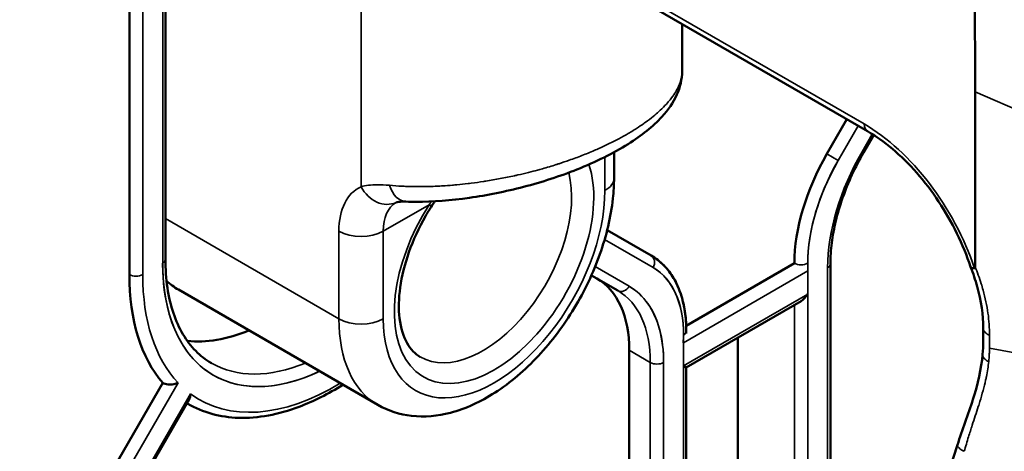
# Model space of a CAD drawing. Header units: millimetres. Extents: x 0 to 14369, y -869 to 2970.
# Tile 719 of 787: x 3793 to 3824, y 1807 to 1821. Entities that reach past the tile are written whole.
import ezdxf

# ---------------------------------------------------------------- set-up
doc = ezdxf.new("R2010")
doc.units = ezdxf.units.MM
doc.header["$LTSCALE"] = 10
doc.layers.add('Sichtbar (ISO)', color=7, linetype='Continuous', lineweight=50)
doc.layers.add('Sichtbar schmal (ISO)', color=7, linetype='Continuous', lineweight=35)

msp = doc.modelspace()

# ---------------------------------------------------------------- linework, layer by layer
at = {"layer": 'Sichtbar (ISO)'}
for p, q in [((3797.708, 1847.933), (3797.708, 1813.314)), ((3797.708, 1847.933), (3797.708, 1813.314)), ((3796.559, 1843.76), (3796.559, 1812.824)), ((3812.604, 1821.721), (3820.103, 1817.392)), ((3814.191, 1820.805), (3814.191, 1819.308)), ((3814.191, 1819.308), (3814.191, 1819.308)), ((3819.445, 1817.771), (3818.808, 1816.667)), ((3820.302, 1817.27), (3819.978, 1816.709)), ((3820.302, 1817.27), (3819.978, 1816.709)), ((3812.019, 1815.906), (3812.019, 1816.721)), ((3813.201, 1813.43), (3811.801, 1814.239)), ((3813.201, 1813.43), (3811.801, 1814.239)), ((3817.772, 1813.183), (3814.321, 1811.19)), ((3818.921, 1813.165), (3818.921, 1798.3)), ((3818.921, 1813.165), (3818.921, 1798.3)), ((3811.298, 1812.797), (3812.141, 1812.311)), ((3798.12, 1812.343), (3804.484, 1808.669)), ((3814.325, 1809.866), (3817.984, 1811.979)), ((3814.325, 1811.019), (3814.325, 1810.947)), ((3815.969, 1810.815), (3815.969, 1798.923)), ((3815.969, 1798.923), (3815.969, 1810.815)), ((3812.504, 1793.779), (3812.504, 1810.409)), ((3812.504, 1810.409), (3812.504, 1793.779)), ((3814.237, 1809.917), (3814.325, 1809.866)), ((3814.325, 1809.866), (3814.325, 1793.881)), ((3814.325, 1809.866), (3814.325, 1793.881)), ((3797.624, 1809.369), (3792.316, 1800.177)), ((3793.461, 1800.173), (3798.463, 1808.837)), ((3793.461, 1800.173), (3798.463, 1808.837)), ((3798.395, 1808.72), (3798.423, 1808.704)), ((3798.395, 1808.72), (3798.423, 1808.704))]:
    msp.add_line(p, q, dxfattribs=at)
for centre, major_axis, ratio, start_param, end_param in [((3821.308, 1815.224), (-2.5, -4.33), 0.57735, 4.712389, 5.497787), ((3823.864, 1813.24), (-0.47, -0.17), 0.29022, 6.275261, 6.919235), ((3802.923, 1816.498), (-4.5, -7.794), 0.57735, 5.497787, 6.084627), ((3801.12, 1817.539), (-3, -5.196), 0.57735, 6.148289, 6.283185), ((3808.969, 1808.368), (2.5, 4.33), 0.57735, 5.497787, 6.283185), ((3808.969, 1808.368), (2.5, 4.33), 0.57735, 5.497787, 6.283185), ((3817.984, 1812.325), (-0.212, -0.367), 0.57735, 0.785398, 1.570796), ((3801.12, 1817.539), (-3.75, -6.495), 0.57735, 0.24779, 0.643501), ((3801.12, 1817.539), (-3.75, -6.495), 0.57735, 0.24779, 0.643501)]:
    msp.add_ellipse(centre, major_axis=major_axis, ratio=ratio, start_param=start_param, end_param=end_param, dxfattribs=at)
for points, knots in [([(3823.536, 1824.202), (3823.537, 1823.696), (3823.536, 1823.188), (3823.535, 1822.681), (3823.533, 1821.333), (3823.535, 1819.988), (3823.535, 1818.641)], [0.0000026, 0.0000026, 0.0000026, 0.0000026, 0.2735195, 0.2735195, 0.2735195, 1, 1, 1, 1]), ([(3814.191, 1819.308), (3814.191, 1819.046), (3814.128, 1818.788), (3813.909, 1818.3), (3813.746, 1818.068), (3813.263, 1817.538), (3812.897, 1817.25), (3811.998, 1816.688), (3811.438, 1816.411), (3810.3, 1815.958), (3809.717, 1815.769), (3808.559, 1815.467), (3807.97, 1815.348), (3806.815, 1815.185), (3806.238, 1815.142), (3805.597, 1815.142), (3805.486, 1815.144), (3805.376, 1815.148)], [0, 0, 0, 0, 0.114508, 0.114508, 0.241433, 0.241433, 0.426078, 0.426078, 0.628566, 0.628566, 0.809259, 0.809259, 0.987663, 0.987663, 1.175049, 1.175049, 1.215109, 1.215109, 1.215109, 1.215109]), ([(3823.535, 1818.641), (3823.535, 1817.295), (3823.537, 1815.949), (3823.535, 1814.601), (3823.535, 1814.094), (3823.534, 1813.587), (3823.535, 1813.08)], [0, 0, 0, 0, 0.726486, 0.726486, 0.726486, 1, 1, 1, 1]), ([(3820.103, 1817.392), (3820.368, 1817.239), (3820.637, 1817.049), (3821.166, 1816.603), (3821.426, 1816.347), (3821.922, 1815.784), (3822.157, 1815.476), (3822.589, 1814.826), (3822.785, 1814.484), (3823.128, 1813.784), (3823.275, 1813.426), (3823.393, 1813.071)], [4.712389, 4.712389, 4.712389, 4.712389, 4.938031, 4.938031, 5.163672, 5.163672, 5.389314, 5.389314, 5.614956, 5.614956, 5.840598, 5.840598, 5.840598, 5.840598]), ([(3819.978, 1816.709), (3819.844, 1816.476), (3819.72, 1816.238), (3819.497, 1815.755), (3819.398, 1815.51), (3819.226, 1815.022), (3819.154, 1814.778), (3819.038, 1814.297), (3818.994, 1814.061), (3818.935, 1813.601), (3818.921, 1813.378), (3818.921, 1813.165)], [2.3561945, 2.3561945, 2.3561945, 2.3561945, 2.5132741, 2.5132741, 2.6703538, 2.6703538, 2.8274334, 2.8274334, 2.984513, 2.984513, 3.1415927, 3.1415927, 3.1415927, 3.1415927]), ([(3819.978, 1816.709), (3819.844, 1816.476), (3819.72, 1816.238), (3819.497, 1815.755), (3819.398, 1815.51), (3819.226, 1815.022), (3819.154, 1814.778), (3819.038, 1814.297), (3818.994, 1814.061), (3818.935, 1813.601), (3818.921, 1813.378), (3818.921, 1813.165)], [2.3561945, 2.3561945, 2.3561945, 2.3561945, 2.5132741, 2.5132741, 2.6703538, 2.6703538, 2.8274334, 2.8274334, 2.984513, 2.984513, 3.1415927, 3.1415927, 3.1415927, 3.1415927]), ([(3804.484, 1808.669), (3804.813, 1808.479), (3805.182, 1808.362), (3805.971, 1808.273), (3806.392, 1808.313), (3807.291, 1808.548), (3807.767, 1808.769), (3808.712, 1809.376), (3809.178, 1809.774), (3810.031, 1810.687), (3810.418, 1811.203), (3811.081, 1812.299), (3811.357, 1812.879), (3811.777, 1814.06), (3811.92, 1814.659), (3812.007, 1815.467), (3812.019, 1815.688), (3812.019, 1815.906)], [3.926991, 3.926991, 3.926991, 3.926991, 4.173567, 4.173567, 4.444852, 4.444852, 4.768405, 4.768405, 5.116735, 5.116735, 5.462757, 5.462757, 5.806032, 5.806032, 6.151161, 6.151161, 6.283185, 6.283185, 6.283185, 6.283185]), ([(3805.376, 1815.148), (3805.281, 1815.151), (3805.201, 1815.147), (3805.105, 1815.132), (3805.081, 1815.124), (3805.071, 1815.12), (3805.07, 1815.12), (3805.07, 1815.12)], [0, 0, 0, 0, 0.04461366, 0.04461366, 0.0841308, 0.0841308, 0.09134393, 0.09134393, 0.09134393, 0.09134393]), ([(3805.07, 1815.12), (3805.07, 1815.12), (3805.07, 1815.12), (3805.07, 1815.12), (3805.07, 1815.12), (3805.07, 1815.12), (3805.07, 1815.12), (3805.07, 1815.12), (3805.07, 1815.12), (3805.07, 1815.12), (3805.07, 1815.12), (3805.07, 1815.12)], [2.30052398, 2.30052398, 2.30052398, 2.30052398, 2.31165808, 2.31165808, 2.32279219, 2.32279219, 2.33392629, 2.33392629, 2.34506039, 2.34506039, 2.35619449, 2.35619449, 2.35619449, 2.35619449]), ([(3805.837, 1810.196), (3805.673, 1810.292), (3805.532, 1810.434), (3805.301, 1810.843), (3805.215, 1811.112), (3805.143, 1811.725), (3805.149, 1812.058), (3805.248, 1812.772), (3805.342, 1813.153), (3805.614, 1813.923), (3805.793, 1814.313), (3806.064, 1814.785), (3806.124, 1814.886), (3806.187, 1814.985)], [2.356194, 2.356194, 2.356194, 2.356194, 2.685647, 2.685647, 3.0151, 3.0151, 3.314598, 3.314598, 3.615426, 3.615426, 3.919871, 3.919871, 4.003458, 4.003458, 4.003458, 4.003458]), ([(3813.201, 1813.43), (3813.348, 1813.346), (3813.483, 1813.241), (3813.724, 1812.997), (3813.83, 1812.858), (3814.011, 1812.552), (3814.086, 1812.385), (3814.206, 1812.028), (3814.251, 1811.838), (3814.31, 1811.441), (3814.325, 1811.233), (3814.325, 1811.019)], [5.4977871, 5.4977871, 5.4977871, 5.4977871, 5.6548668, 5.6548668, 5.8119464, 5.8119464, 5.969026, 5.969026, 6.1261057, 6.1261057, 6.2831853, 6.2831853, 6.2831853, 6.2831853]), ([(3813.201, 1813.43), (3813.351, 1813.344), (3813.489, 1813.236), (3813.734, 1812.985), (3813.842, 1812.841), (3814.024, 1812.525), (3814.1, 1812.353), (3814.218, 1811.985), (3814.261, 1811.789), (3814.313, 1811.402), (3814.325, 1811.213), (3814.325, 1811.019)], [5.4977871, 5.4977871, 5.4977871, 5.4977871, 5.6585239, 5.6585239, 5.8192606, 5.8192606, 5.9799973, 5.9799973, 6.1407341, 6.1407341, 6.2831853, 6.2831853, 6.2831853, 6.2831853]), ([(3797.708, 1813.314), (3797.708, 1812.994), (3797.729, 1812.688), (3797.815, 1812.113), (3797.879, 1811.844), (3798.045, 1811.35), (3798.147, 1811.124), (3798.386, 1810.72), (3798.523, 1810.542), (3798.826, 1810.236), (3798.992, 1810.107), (3799.173, 1810.003)], [3.1415927, 3.1415927, 3.1415927, 3.1415927, 3.2986723, 3.2986723, 3.4557519, 3.4557519, 3.6128316, 3.6128316, 3.7699112, 3.7699112, 3.9269908, 3.9269908, 3.9269908, 3.9269908]), ([(3797.708, 1813.314), (3797.708, 1812.994), (3797.729, 1812.688), (3797.815, 1812.113), (3797.879, 1811.844), (3798.045, 1811.35), (3798.147, 1811.124), (3798.386, 1810.72), (3798.523, 1810.542), (3798.826, 1810.236), (3798.992, 1810.107), (3799.173, 1810.003)], [3.1415927, 3.1415927, 3.1415927, 3.1415927, 3.2986723, 3.2986723, 3.4557519, 3.4557519, 3.6128316, 3.6128316, 3.7699112, 3.7699112, 3.9269908, 3.9269908, 3.9269908, 3.9269908]), ([(3823.796, 1811.12), (3823.796, 1811.531), (3823.732, 1811.984), (3823.547, 1812.649), (3823.476, 1812.859), (3823.394, 1813.069)], [0, 0, 0, 0, 0.1575188, 0.1575188, 0.2290061, 0.2290061, 0.2290061, 0.2290061]), ([(3823.535, 1813.078), (3823.535, 1813.066), (3823.534, 1813.052), (3823.53, 1813.036), (3823.528, 1813.031), (3823.524, 1813.025), (3823.522, 1813.024), (3823.519, 1813.022), (3823.517, 1813.022), (3823.515, 1813.022)], [-0.009041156, -0.009041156, -0.009041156, -0.009041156, -0.004399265, -0.004399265, -0.002024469, -0.002024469, -0.000983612, -0.000983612, -0.000000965, -0.000000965, -0.000000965, -0.000000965]), ([(3822.974, 1807.393), (3823.132, 1807.878), (3823.317, 1808.363), (3823.626, 1809.335), (3823.738, 1809.828), (3823.777, 1810.277)], [0, 0, 0, 0, 0.159024, 0.159024, 0.3208624, 0.3208624, 0.3208624, 0.3208624]), ([(3798.111, 1809.376), (3798.11, 1809.376), (3798.109, 1809.375), (3798.082, 1809.362), (3798.053, 1809.352), (3797.991, 1809.335), (3797.958, 1809.328), (3797.883, 1809.32), (3797.841, 1809.318), (3797.764, 1809.324), (3797.73, 1809.33), (3797.671, 1809.346), (3797.645, 1809.357), (3797.624, 1809.369)], [-0.00032017, -0.00032017, -0.00032017, -0.00032017, 0, 0, 0.01116909, 0.01116909, 0.02194797, 0.02194797, 0.03484094, 0.03484094, 0.04512589, 0.04512589, 0.05437822, 0.05437822, 0.05437822, 0.05437822]), ([(3797.624, 1809.369), (3797.645, 1809.357), (3797.671, 1809.346), (3797.73, 1809.33), (3797.764, 1809.324), (3797.841, 1809.318), (3797.883, 1809.32), (3797.958, 1809.328), (3797.991, 1809.335), (3798.053, 1809.352), (3798.082, 1809.362), (3798.109, 1809.375), (3798.11, 1809.376), (3798.111, 1809.376)], [-0.05437822, -0.05437822, -0.05437822, -0.05437822, -0.04512589, -0.04512589, -0.03484094, -0.03484094, -0.02194797, -0.02194797, -0.01116909, -0.01116909, 0, 0, 0.00032017, 0.00032017, 0.00032017, 0.00032017]), ([(3798.423, 1808.704), (3798.904, 1808.426), (3799.456, 1808.276), (3800.659, 1808.239), (3801.311, 1808.36), (3802.437, 1808.784), (3802.905, 1809.02), (3803.368, 1809.313)], [3.9269908, 3.9269908, 3.9269908, 3.9269908, 4.227324, 4.227324, 4.5400328, 4.5400328, 4.7587209, 4.7587209, 4.7587209, 4.7587209]), ([(3798.423, 1808.704), (3798.904, 1808.426), (3799.456, 1808.276), (3800.659, 1808.239), (3801.311, 1808.36), (3802.437, 1808.784), (3802.905, 1809.02), (3803.368, 1809.313)], [3.9269908, 3.9269908, 3.9269908, 3.9269908, 4.227324, 4.227324, 4.5400328, 4.5400328, 4.7587209, 4.7587209, 4.7587209, 4.7587209]), ([(3798.507, 1809.024), (3798.507, 1809.023), (3798.507, 1809.022), (3798.506, 1808.982), (3798.501, 1808.945), (3798.485, 1808.884), (3798.476, 1808.859), (3798.463, 1808.837)], [-0.11662996, -0.11662996, -0.11662996, -0.11662996, -0.11627177, -0.11627177, -0.1022435, -0.1022435, -0.09064969, -0.09064969, -0.09064969, -0.09064969]), ([(3798.463, 1808.837), (3798.476, 1808.859), (3798.485, 1808.884), (3798.501, 1808.945), (3798.506, 1808.982), (3798.507, 1809.022), (3798.507, 1809.023), (3798.507, 1809.024)], [0.09064969, 0.09064969, 0.09064969, 0.09064969, 0.1022435, 0.1022435, 0.11627177, 0.11627177, 0.11662996, 0.11662996, 0.11662996, 0.11662996])]:
    msp.add_open_spline(points, degree=3, knots=knots, dxfattribs=at)
for points in [[(3806.307, 1815.159), (3806.265, 1815.102), (3806.225, 1815.044), (3806.187, 1814.985)], [(3823.777, 1810.277), (3823.802, 1810.563), (3823.796, 1810.836), (3823.796, 1811.119)], [(3823.796, 1811.12), (3823.796, 1811.12), (3823.796, 1811.119), (3823.796, 1811.119)], [(3822.327, 1805.339), (3822.526, 1806.023), (3822.752, 1806.709), (3822.974, 1807.393)]]:
    msp.add_open_spline(points, degree=3, dxfattribs=at)
at = {"layer": 'Sichtbar schmal (ISO)'}
for p, q in [((3797.62, 1847.811), (3797.62, 1813.191)), ((3797.62, 1813.191), (3797.62, 1847.811)), ((3796.983, 1812.824), (3796.983, 1843.862)), ((3796.983, 1843.862), (3796.983, 1812.824)), ((3796.559, 1843.76), (3796.559, 1812.824)), ((3803.948, 1822.438), (3803.948, 1815.622)), ((3820, 1817.621), (3812.5, 1821.95)), ((3823.535, 1818.641), (3829.053, 1816.252)), ((3819.445, 1817.771), (3818.808, 1816.667)), ((3819.808, 1817.562), (3819.17, 1816.458)), ((3819.17, 1816.458), (3819.808, 1817.562)), ((3819.931, 1816.736), (3820.256, 1817.3)), ((3820.256, 1817.3), (3819.931, 1816.736)), ((3811.727, 1816.569), (3811.727, 1815.498)), ((3818.808, 1816.667), (3819.17, 1816.458)), ((3819.17, 1816.458), (3818.808, 1816.667)), ((3819.931, 1816.736), (3819.978, 1816.709)), ((3819.978, 1816.709), (3819.931, 1816.736)), ((3804.655, 1814.204), (3806.119, 1815.049)), ((3803.241, 1811.415), (3797.708, 1814.61)), ((3803.241, 1814.204), (3803.241, 1811.415)), ((3804.655, 1811.415), (3804.655, 1814.204)), ((3813.263, 1813.048), (3811.719, 1813.939)), ((3811.719, 1813.939), (3813.263, 1813.048)), ((3811.416, 1813.075), (3812.503, 1812.448)), ((3812.503, 1812.448), (3811.416, 1813.075)), ((3818.197, 1797.637), (3818.197, 1813.183)), ((3818.833, 1813.043), (3818.833, 1798.004)), ((3818.833, 1798.004), (3818.833, 1813.043)), ((3818.203, 1812.942), (3814.23, 1810.648)), ((3814.237, 1809.917), (3818.197, 1812.203)), ((3818.197, 1812.203), (3818.197, 1797.637)), ((3817.772, 1811.856), (3817.772, 1797.882)), ((3817.772, 1797.882), (3817.772, 1811.856)), ((3814.237, 1810.896), (3814.237, 1793.758)), ((3812.504, 1810.409), (3813.176, 1810.022)), ((3813.176, 1810.022), (3812.504, 1810.409)), ((3823.996, 1810.473), (3829.053, 1809.541)), ((3813.176, 1810.022), (3813.176, 1793.391)), ((3813.176, 1793.391), (3813.176, 1810.022)), ((3813.6, 1793.146), (3813.6, 1810.022)), ((3813.6, 1810.022), (3813.6, 1793.146)), ((3814.237, 1793.758), (3814.237, 1809.917)), ((3797.624, 1809.369), (3792.316, 1800.177)), ((3798.111, 1809.376), (3792.741, 1800.075)), ((3792.741, 1800.075), (3798.111, 1809.376)), ((3793.377, 1800.138), (3798.507, 1809.024)), ((3798.507, 1809.024), (3793.377, 1800.138))]:
    msp.add_line(p, q, dxfattribs=at)
for centre, major_axis, ratio, start_param, end_param in [((3820, 1813.13), (2.75, -4.763), 0.57735, 1.227552, 2.356194), ((3820.353, 1817.825), (-0.25, -0.433), 0.57735, 5.497787, 6.283185), ((3821.308, 1815.224), (-2.5, -4.33), 0.57735, 4.712389, 5.497787), ((3822.581, 1815.206), (2.65, 4.59), 0.57735, 1.570796, 2.356194), ((3822.581, 1815.206), (-2.65, -4.59), 0.57735, 4.712389, 5.497787), ((3808.191, 1813.456), (-2.25, -3.897), 0.57735, 4.635921, 8.951087), ((3821.52, 1815.101), (-2.35, -4.07), 0.57735, 4.712389, 5.56166), ((3821.52, 1815.101), (-2.35, -4.07), 0.57735, 4.712389, 5.497787), ((3807.837, 1813.661), (-2, -3.464), 0.57735, 0, 2.613314), ((3811.019, 1815.906), (1, 0), 0.57735, 5.497784, 6.283185), ((3805.363, 1812.979), (-1.5, 2.598), 0.57735, 6.227515, 7.068583), ((3804.655, 1816.03), (0.414, -0.91), 0.815232, 4.790916, 6.283185), ((3805.412, 1816.147), (-0.035, -0.999), 0.621525, 5.235188, 6.283191), ((3808.191, 1813.456), (-2.5, -4.33), 0.57735, 5.497787, 8.63938), ((3806.07, 1813.388), (-1, 1.732), 0.57735, 0, 0.785398), ((3805.766, 1815.253), (0.422, -0.269), 0.062375, 6.283185, 6.900045), ((3803.948, 1814.612), (1, 0), 0.57735, 3.926991, 5.497787), ((3813.051, 1813.17), (0.15, 0.26), 0.816497, 4.712389, 6.283185), ((3813.051, 1813.17), (0.15, 0.26), 0.816497, 4.712389, 6.283185), ((3797.408, 1813.314), (0.3, 0), 0.57735, 5.497787, 6.283185), ((3797.408, 1813.314), (0.3, 0), 0.57735, 5.497795, 6.283185), ((3803.135, 1816.375), (-3.9, -6.755), 0.57735, 5.497787, 6.976345), ((3810.913, 1808.978), (2.35, 4.07), 0.57735, 5.497787, 6.283185), ((3810.913, 1808.978), (2.35, 4.07), 0.57735, 5.433914, 6.283185), ((3817.984, 1813.305), (0.3, 0), 0.57735, 3.926991, 5.497787), ((3818.621, 1813.165), (0.3, 0), 0.57735, 5.497787, 6.283185), ((3818.621, 1813.165), (0.3, 0), 0.57735, 5.497787, 6.283185), ((3796.771, 1812.946), (-0.3, 0), 0.57735, 0.785398, 2.356194), ((3802.923, 1816.498), (-4.5, -7.794), 0.57735, 5.497787, 6.084627), ((3796.771, 1812.946), (0.3, 0), 0.57735, 3.926991, 5.497787), ((3803.135, 1816.375), (-4.35, -7.534), 0.57735, 5.497787, 6.112787), ((3803.135, 1816.375), (-4.35, -7.534), 0.57735, 5.497787, 6.112787), ((3812.291, 1812.57), (-0.15, -0.26), 0.816497, 0, 1.570796), ((3812.291, 1812.57), (-0.15, -0.26), 0.816497, 0, 1.570796), ((3809.853, 1807.858), (2.65, 4.59), 0.57735, 5.497787, 6.283185), ((3809.641, 1807.98), (2.5, 4.33), 0.57735, 5.497787, 6.283185), ((3809.641, 1807.98), (2.5, 4.33), 0.57735, 5.497787, 6.283185), ((3803.948, 1811.823), (-1, 0), 0.57735, 0.785398, 2.356194), ((3807.484, 1813.865), (-3, -5.196), 0.57735, 5.497787, 6.283185), ((3814.025, 1811.019), (0.3, 0), 0.57735, 5.497787, 6.283185), ((3802.923, 1816.498), (-3.75, -6.495), 0.57735, 0, 0.643501), ((3802.923, 1816.498), (-3.75, -6.495), 0.57735, 0, 0.643501), ((3813.388, 1810.144), (0.3, 0), 0.57735, 3.926991, 5.497787), ((3813.388, 1810.144), (-0.3, 0), 0.57735, 0.785398, 2.356194), ((3803.135, 1816.375), (-4.35, -7.534), 0.57735, 6.21701, 7.092969), ((3803.135, 1816.375), (-4.35, -7.534), 0.57735, 6.21701, 7.092969), ((3802.923, 1816.498), (-4.5, -7.794), 0.57735, 6.276998, 6.283185), ((3802.923, 1816.498), (-4.5, -7.794), 0.57735, 6.276998, 6.283185)]:
    msp.add_ellipse(centre, major_axis=major_axis, ratio=ratio, start_param=start_param, end_param=end_param, dxfattribs=at)
for points, knots in [([(3814.191, 1819.308), (3814.191, 1819.304), (3814.191, 1819.299), (3814.191, 1819.295), (3814.191, 1819.273), (3814.19, 1819.251), (3814.188, 1819.229), (3814.183, 1819.167), (3814.172, 1819.104), (3814.155, 1819.04), (3814.139, 1818.976), (3814.117, 1818.911), (3814.089, 1818.846), (3814.073, 1818.81), (3814.056, 1818.774), (3814.036, 1818.737), (3814.021, 1818.708), (3814.005, 1818.679), (3813.988, 1818.65), (3813.949, 1818.585), (3813.905, 1818.519), (3813.855, 1818.453), (3813.839, 1818.432), (3813.823, 1818.411), (3813.806, 1818.391), (3813.77, 1818.346), (3813.731, 1818.301), (3813.69, 1818.256), (3813.63, 1818.19), (3813.565, 1818.124), (3813.495, 1818.058), (3813.481, 1818.045), (3813.466, 1818.031), (3813.451, 1818.018), (3813.394, 1817.966), (3813.333, 1817.914), (3813.27, 1817.862), (3813.19, 1817.797), (3813.106, 1817.733), (3813.017, 1817.669), (3813.002, 1817.658), (3812.987, 1817.647), (3812.972, 1817.637), (3812.897, 1817.584), (3812.818, 1817.531), (3812.737, 1817.479), (3812.64, 1817.416), (3812.538, 1817.355), (3812.433, 1817.294), (3812.417, 1817.285), (3812.401, 1817.276), (3812.385, 1817.266), (3812.295, 1817.215), (3812.202, 1817.164), (3812.106, 1817.114), (3811.993, 1817.055), (3811.876, 1816.997), (3811.756, 1816.941), (3811.742, 1816.934), (3811.728, 1816.928), (3811.714, 1816.921), (3811.607, 1816.871), (3811.497, 1816.822), (3811.385, 1816.774), (3811.259, 1816.72), (3811.129, 1816.667), (3810.997, 1816.616), (3810.864, 1816.564), (3810.729, 1816.514), (3810.591, 1816.466), (3810.484, 1816.429), (3810.375, 1816.392), (3810.265, 1816.356), (3810.234, 1816.346), (3810.202, 1816.336), (3810.171, 1816.326), (3810.028, 1816.281), (3809.884, 1816.238), (3809.738, 1816.197), (3809.683, 1816.181), (3809.629, 1816.166), (3809.574, 1816.151), (3809.481, 1816.126), (3809.388, 1816.102), (3809.295, 1816.079), (3809.179, 1816.05), (3809.063, 1816.022), (3808.947, 1815.996), (3808.912, 1815.988), (3808.878, 1815.98), (3808.843, 1815.973), (3808.692, 1815.94), (3808.539, 1815.908), (3808.386, 1815.88), (3808.233, 1815.851), (3808.079, 1815.824), (3807.926, 1815.8), (3807.904, 1815.797), (3807.883, 1815.794), (3807.862, 1815.79), (3807.729, 1815.77), (3807.597, 1815.752), (3807.465, 1815.735), (3807.43, 1815.731), (3807.396, 1815.726), (3807.361, 1815.722), (3807.242, 1815.708), (3807.124, 1815.695), (3807.007, 1815.684), (3806.96, 1815.68), (3806.912, 1815.676), (3806.865, 1815.672), (3806.761, 1815.663), (3806.657, 1815.655), (3806.554, 1815.649), (3806.496, 1815.646), (3806.438, 1815.643), (3806.381, 1815.64), (3806.29, 1815.635), (3806.199, 1815.632), (3806.109, 1815.63), (3806.039, 1815.628), (3805.969, 1815.627), (3805.899, 1815.626), (3805.824, 1815.625), (3805.75, 1815.625), (3805.676, 1815.626), (3805.582, 1815.627), (3805.489, 1815.629), (3805.396, 1815.633), (3805.35, 1815.634), (3805.304, 1815.636), (3805.258, 1815.639), (3805.121, 1815.646), (3804.987, 1815.655), (3804.856, 1815.667)], [0.2104278, 0.2104278, 0.2104278, 0.2104278, 0.2124923, 0.2124923, 0.2124923, 0.2222222, 0.2222222, 0.2222222, 0.25, 0.25, 0.25, 0.2777778, 0.2777778, 0.2777778, 0.293289, 0.293289, 0.293289, 0.3055556, 0.3055556, 0.3055556, 0.3333333, 0.3333333, 0.3333333, 0.3421367, 0.3421367, 0.3421367, 0.3611111, 0.3611111, 0.3611111, 0.3888889, 0.3888889, 0.3888889, 0.3946497, 0.3946497, 0.3946497, 0.4166667, 0.4166667, 0.4166667, 0.4444444, 0.4444444, 0.4444444, 0.4490439, 0.4490439, 0.4490439, 0.4722222, 0.4722222, 0.4722222, 0.5, 0.5, 0.5, 0.5041814, 0.5041814, 0.5041814, 0.5277778, 0.5277778, 0.5277778, 0.5555556, 0.5555556, 0.5555556, 0.5587671, 0.5587671, 0.5587671, 0.5833333, 0.5833333, 0.5833333, 0.6111111, 0.6111111, 0.6111111, 0.6388889, 0.6388889, 0.6388889, 0.6605226, 0.6605226, 0.6605226, 0.6666667, 0.6666667, 0.6666667, 0.6944444, 0.6944444, 0.6944444, 0.7047811, 0.7047811, 0.7047811, 0.7222222, 0.7222222, 0.7222222, 0.7436659, 0.7436659, 0.7436659, 0.75, 0.75, 0.75, 0.7777778, 0.7777778, 0.7777778, 0.8055556, 0.8055556, 0.8055556, 0.8094159, 0.8094159, 0.8094159, 0.8333333, 0.8333333, 0.8333333, 0.8396367, 0.8396367, 0.8396367, 0.8611111, 0.8611111, 0.8611111, 0.8697311, 0.8697311, 0.8697311, 0.8888889, 0.8888889, 0.8888889, 0.8996307, 0.8996307, 0.8996307, 0.9166667, 0.9166667, 0.9166667, 0.9300534, 0.9300534, 0.9300534, 0.9444444, 0.9444444, 0.9444444, 0.9628992, 0.9628992, 0.9628992, 0.9722222, 0.9722222, 0.9722222, 1, 1, 1, 1]), ([(3803.948, 1815.622), (3804.02, 1815.642), (3804.099, 1815.658), (3804.187, 1815.669), (3804.275, 1815.68), (3804.372, 1815.686), (3804.482, 1815.686), (3804.593, 1815.686), (3804.717, 1815.681), (3804.856, 1815.667)], [0, 0, 0, 0, 0.333333, 0.333333, 0.333333, 0.666667, 0.666667, 0.666667, 1, 1, 1, 1]), ([(3797.62, 1813.191), (3797.62, 1812.585), (3797.689, 1812.052), (3797.832, 1811.564), (3797.976, 1811.074), (3798.195, 1810.629), (3798.478, 1810.275), (3798.76, 1809.921), (3799.105, 1809.657), (3799.501, 1809.487), (3799.896, 1809.316), (3800.342, 1809.238), (3800.82, 1809.258), (3801.298, 1809.279), (3801.808, 1809.398), (3802.328, 1809.609), (3802.428, 1809.65), (3802.527, 1809.694), (3802.627, 1809.741)], [0.0003593, 0.0003593, 0.0003593, 0.0003593, 0.0909091, 0.0909091, 0.0909091, 0.1818182, 0.1818182, 0.1818182, 0.2727273, 0.2727273, 0.2727273, 0.3636364, 0.3636364, 0.3636364, 0.4545455, 0.4545455, 0.4545455, 0.4718789, 0.4718789, 0.4718789, 0.4718789]), ([(3823.535, 1813.08), (3823.609, 1812.895), (3823.674, 1812.713), (3823.731, 1812.532), (3823.753, 1812.464), (3823.773, 1812.396), (3823.792, 1812.327), (3823.861, 1812.079), (3823.913, 1811.832), (3823.948, 1811.592), (3823.982, 1811.353), (3823.999, 1811.12), (3823.998, 1810.89)], [0.000002, 0.000002, 0.000002, 0.000002, 0.24178, 0.24178, 0.24178, 0.3333333, 0.3333333, 0.3333333, 0.6666667, 0.6666667, 0.6666667, 1, 1, 1, 1]), ([(3813.6, 1810.022), (3813.6, 1810.408), (3813.558, 1810.754), (3813.473, 1811.068), (3813.388, 1811.382), (3813.261, 1811.664), (3813.098, 1811.896), (3812.936, 1812.127), (3812.738, 1812.31), (3812.503, 1812.448)], [0, 0, 0, 0, 0.333333, 0.333333, 0.333333, 0.666667, 0.666667, 0.666667, 1, 1, 1, 1]), ([(3823.796, 1811.119), (3823.796, 1811.113), (3823.799, 1811.062), (3823.85, 1810.97), (3823.946, 1810.911), (3823.998, 1810.89)], [0.4624326, 0.4624326, 0.4624326, 0.4624326, 0.5, 0.75, 1, 1, 1, 1]), ([(3823.996, 1810.473), (3823.997, 1810.521), (3823.997, 1810.568), (3823.997, 1810.615), (3823.998, 1810.662), (3823.998, 1810.709), (3823.998, 1810.755), (3823.998, 1810.8), (3823.998, 1810.846), (3823.998, 1810.89)], [0.0000004, 0.0000004, 0.0000004, 0.0000004, 0.3333333, 0.3333333, 0.3333333, 0.6666667, 0.6666667, 0.6666667, 0.9999987, 0.9999987, 0.9999987, 0.9999987]), ([(3823.973, 1810.049), (3823.922, 1810.073), (3823.874, 1810.103), (3823.839, 1810.139), (3823.804, 1810.173), (3823.782, 1810.212), (3823.778, 1810.251), (3823.777, 1810.26), (3823.777, 1810.269), (3823.777, 1810.277)], [0.0000463, 0.0000463, 0.0000463, 0.0000463, 0.2622411, 0.2622411, 0.2622411, 0.515991, 0.515991, 0.515991, 0.5734882, 0.5734882, 0.5734882, 0.5734882]), ([(3823.191, 1807.192), (3823.236, 1807.344), (3823.281, 1807.499), (3823.328, 1807.652), (3823.367, 1807.776), (3823.406, 1807.899), (3823.445, 1808.019), (3823.512, 1808.227), (3823.578, 1808.424), (3823.639, 1808.615), (3823.656, 1808.669), (3823.672, 1808.723), (3823.688, 1808.776), (3823.762, 1809.015), (3823.826, 1809.244), (3823.873, 1809.456), (3823.882, 1809.495), (3823.89, 1809.532), (3823.898, 1809.57), (3823.932, 1809.738), (3823.956, 1809.897), (3823.973, 1810.049)], [0, 0, 0, 0, 0.1378718, 0.1378718, 0.1378718, 0.25, 0.25, 0.25, 0.4448866, 0.4448866, 0.4448866, 0.5, 0.5, 0.5, 0.75, 0.75, 0.75, 0.7951623, 0.7951623, 0.7951623, 1, 1, 1, 1]), ([(3823.191, 1807.192), (3823.14, 1807.217), (3823.091, 1807.246), (3823.053, 1807.275), (3823.014, 1807.304), (3822.986, 1807.334), (3822.977, 1807.36), (3822.972, 1807.372), (3822.971, 1807.383), (3822.974, 1807.393)], [0.0000831, 0.0000831, 0.0000831, 0.0000831, 0.2483074, 0.2483074, 0.2483074, 0.4988922, 0.4988922, 0.4988922, 0.6198528, 0.6198528, 0.6198528, 0.6198528])]:
    msp.add_open_spline(points, degree=3, knots=knots, dxfattribs=at)
for points in [[(3806.119, 1815.049), (3806.145, 1815.085), (3806.172, 1815.12), (3806.199, 1815.154)], [(3823.973, 1810.049), (3823.978, 1810.096), (3823.986, 1810.188), (3823.994, 1810.329), (3823.996, 1810.424), (3823.996, 1810.473)]]:
    msp.add_open_spline(points, degree=3, dxfattribs=at)

doc.saveas('drawing.dxf')
